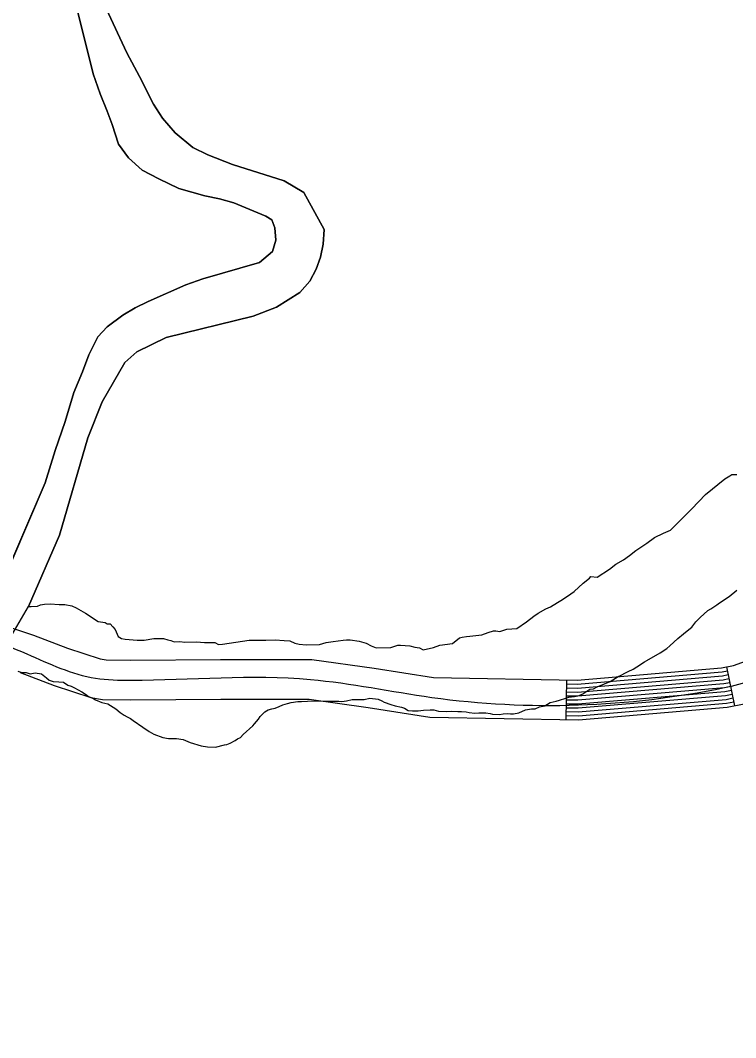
# Model space of a CAD drawing. Extents: x 3192986 to 3230865, y 867483 to 892886.
# Drawn here: x 3225687 to 3226228, y 874246 to 875015 of the extents above; entities that cross this region are included whole.
import ezdxf

# ---------------------------------------------------------------- set-up
doc = ezdxf.new("R2010")
doc.units = 0
for name, color, linetype in [('V-ROAD-CNTR', 7, 'Continuous'), ('V-SITE-VEGE', 7, 'Continuous'), ('V-TOPO-SHOR', 7, 'Continuous')]:
    doc.layers.add(name, color=color, linetype=linetype)

msp = doc.modelspace()

# ---------------------------------------------------------------- linework, layer by layer
at = {"layer": 'V-ROAD-CNTR'}
for p, q in [((3226221.44, 874526.21), (3226227.54, 874496.84)), ((3226100.26, 874516.32), (3226099.72, 874486.33))]:
    msp.add_line(p, q, dxfattribs=at)
for points in [[(3225663.57, 874561.2), (3225696.96, 874550.1), (3225722.61, 874540.29), (3225747.39, 874532.23), (3225751.86, 874531.53), (3225770.69, 874531.15)], [(3225770.69, 874531.15), (3225838.55, 874531.7), (3225907.61, 874531.69), (3225954.73, 874525.26), (3225999.63, 874518.13), (3226108.42, 874516.18), (3226217.63, 874525.42), (3226226.69, 874527.3), (3226235.77, 874530.47)], [(3225686.87, 874521.85), (3225712.6, 874512), (3225740.39, 874502.95), (3225749.23, 874501.58), (3225770.5, 874501.15)], [(3226100.15, 874510.32), (3226108.62, 874510.17), (3226218.5, 874519.47), (3226222.66, 874520.34)], [(3226100.21, 874513.32), (3226108.52, 874513.17), (3226218.07, 874522.45), (3226222.06, 874523.28)], [(3226099.99, 874501.32), (3226108.92, 874501.16), (3226219.8, 874510.55), (3226224.49, 874511.53)], [(3226100.05, 874504.32), (3226108.82, 874504.17), (3226219.37, 874513.53), (3226223.88, 874514.46)], [(3226100.1, 874507.32), (3226108.72, 874507.17), (3226218.93, 874516.5), (3226223.27, 874517.4)], [(3226099.88, 874495.33), (3226109.12, 874495.16), (3226220.66, 874504.6), (3226225.71, 874505.65)], [(3226099.94, 874498.32), (3226109.02, 874498.16), (3226220.23, 874507.58), (3226225.1, 874508.59)], [(3225770.5, 874501.15), (3225838.67, 874501.7), (3225905.57, 874501.69), (3225950.34, 874495.58), (3225996.99, 874488.17), (3226109.42, 874486.15), (3226221.96, 874495.68), (3226234.72, 874498.33)], [(3226099.78, 874489.33), (3226109.32, 874489.16), (3226221.53, 874498.66), (3226226.93, 874499.78)], [(3226099.83, 874492.33), (3226109.22, 874492.16), (3226221.1, 874501.63), (3226226.32, 874502.71)]]:
    msp.add_lwpolyline(points, dxfattribs=at)
msp.add_spline([(3224951.99, 873264.97), (3224977.5, 873311.13), (3225010.07, 873358.37), (3225021.93, 873381.62), (3225028.79, 873407.19), (3225031.83, 873448.45), (3225027.82, 873496.39), (3224997.55, 873622.54), (3224978.24, 873749.79), (3224982.86, 873794.49), (3225005.6, 873934.04), (3225049.55, 874077.58), (3225069.66, 874131.16), (3225095.25, 874176.35), (3225122.69, 874208.59), (3225275.03, 874361.94), (3225308.9, 874403.17), (3225346.09, 874437.18), (3225384.17, 874467.76), (3225497.29, 874538.18), (3225537.44, 874551.21), (3225579.84, 874556.84), (3225625.82, 874556.36), (3225691.92, 874535.98), (3225743.89, 874517.59), (3225770.6, 874516.15), (3225906.59, 874516.69), (3225998.31, 874503.15), (3226219.8, 874510.55), (3226241.34, 874516.53), (3226259.81, 874527.94), (3226277.05, 874550.12), (3226289.24, 874579.75), (3226309.56, 874628.98), (3226341.31, 874678.46), (3226355.89, 874696.84), (3226376.21, 874712.86), (3226453.36, 874754.96), (3226528.25, 874807.73), (3226565.85, 874833.53), (3226645.65, 874882.43), (3226752.69, 874977.44), (3226814.5, 875079.14), (3226844.49, 875174.36), (3226866.53, 875225.49), (3226902.03, 875370.52), (3226923.34, 875425.87), (3226954.66, 875471.81), (3226990.6, 875504.04), (3227038.6, 875523.1), (3227074.04, 875524.54), (3227117.72, 875526.74), (3227254.98, 875510.99), (3227296.82, 875520.29), (3227417.3, 875564.02), (3227493.71, 875605.2), (3227529.6, 875636.68), (3227566.04, 875664.14), (3227647.02, 875692.32), (3227773.84, 875716.16), (3227904.08, 875727.69), (3228036.8, 875728.62), (3228120.81, 875742.17), (3228203.51, 875762.73), (3228283.19, 875795.95), (3228320.94, 875824), (3228354.66, 875862.98), (3228417.13, 875960.21), (3228450.43, 876000.8), (3228486.69, 876029.93), (3228556.62, 876061.86)], degree=3, dxfattribs=at)
at = {"layer": 'V-SITE-VEGE'}
for p, q in [((3225742.22, 874974.76), (3225723.93, 875047.76)), ((3225752.06, 875024.26), (3225767.58, 874990.6)), ((3225767.58, 874990.6), (3225777.09, 874972.65)), ((3225747.45, 874959.66), (3225742.22, 874974.76)), ((3225777.09, 874972.65), (3225787.73, 874951.71)), ((3225752.71, 874946.53), (3225747.45, 874959.66)), ((3225787.73, 874951.71), (3225794.63, 874941.31)), ((3225756.46, 874936.39), (3225752.71, 874946.53)), ((3225761.3, 874921.68), (3225756.46, 874936.39)), ((3225794.63, 874941.31), (3225804.08, 874930.07)), ((3225804.08, 874930.07), (3225817.48, 874919.15)), ((3225768.79, 874911.27), (3225761.3, 874921.68)), ((3225817.48, 874919.15), (3225828.82, 874913.6)), ((3225779.26, 874901.79), (3225768.79, 874911.27)), ((3225828.82, 874913.6), (3225847.62, 874906.12)), ((3225847.62, 874906.12), (3225886.65, 874893.7)), ((3225791.77, 874895.42), (3225779.26, 874901.79)), ((3225807.02, 874888.01), (3225791.77, 874895.42)), ((3225826.65, 874882.49), (3225807.02, 874888.01)), ((3225886.65, 874893.7), (3225901.48, 874884.92)), ((3225837.65, 874880.3), (3225826.65, 874882.49)), ((3225848.64, 874877.13), (3225837.65, 874880.3)), ((3225901.48, 874884.92), (3225916.91, 874856.98)), ((3225872.72, 874866.98), (3225848.64, 874877.13)), ((3225877.4, 874864.32), (3225872.72, 874866.98)), ((3225879.65, 874858.15), (3225877.4, 874864.32)), ((3225880.45, 874848.86), (3225879.65, 874858.15)), ((3225916.91, 874856.98), (3225916.1, 874845.95)), ((3225877.72, 874840.43), (3225880.45, 874848.86)), ((3225916.1, 874845.95), (3225914.13, 874836.12)), ((3225868.08, 874831.94), (3225877.72, 874840.43)), ((3225914.13, 874836.12), (3225910.99, 874827.1)), ((3225825.2, 874819.76), (3225868.08, 874831.94)), ((3225910.99, 874827.1), (3225906.07, 874817.92)), ((3225812.29, 874815.28), (3225825.2, 874819.76)), ((3225783.81, 874802.62), (3225812.29, 874815.28)), ((3225906.07, 874817.92), (3225898.4, 874809.39)), ((3225898.4, 874809.39), (3225880.81, 874798.29)), ((3225764.66, 874792.34), (3225773.85, 874797.88)), ((3225773.85, 874797.88), (3225783.81, 874802.62)), ((3225880.81, 874798.29), (3225863.31, 874791.53)), ((3225752.64, 874783.5), (3225764.66, 874792.34)), ((3225863.31, 874791.53), (3225797.26, 874775.27)), ((3225745.58, 874775.94), (3225752.64, 874783.5)), ((3225738.8, 874762.26), (3225745.58, 874775.94)), ((3225797.26, 874775.27), (3225775.14, 874764.46)), ((3225775.14, 874764.46), (3225766.1, 874756.35)), ((3225734, 874749.33), (3225738.8, 874762.26)), ((3225727.38, 874733.67), (3225734, 874749.33)), ((3225766.1, 874756.35), (3225748.93, 874726.69)), ((3225720.83, 874711.89), (3225727.38, 874733.67)), ((3225748.93, 874726.69), (3225738.13, 874699.47)), ((3225713.28, 874689.74), (3225720.83, 874711.89)), ((3225738.13, 874699.47), (3225716.54, 874625.69)), ((3225705.7, 874665.41), (3225713.28, 874689.74)), ((3225668.45, 874578.72), (3225705.7, 874665.41)), ((3226205.58, 874656.53), (3226220.21, 874668.46)), ((3226220.21, 874668.46), (3226223.89, 874670.65)), ((3226223.89, 874670.65), (3226225.46, 874671.74)), ((3226225.46, 874671.74), (3226229.17, 874671.81)), ((3226195.17, 874645.73), (3226205.58, 874656.53)), ((3226179.02, 874629.52), (3226195.17, 874645.73)), ((3226166.92, 874624), (3226173.76, 874627.3)), ((3226173.76, 874627.3), (3226179.02, 874629.52)), ((3225716.54, 874625.69), (3225693.17, 874571.88)), ((3226152.78, 874614.19), (3226161.17, 874619.65)), ((3226161.17, 874619.65), (3226166.92, 874624)), ((3226148.08, 874610.39), (3226152.78, 874614.19)), ((3226132.88, 874600.04), (3226137.59, 874603.84)), ((3226137.59, 874603.84), (3226143.36, 874607.13)), ((3226143.36, 874607.13), (3226148.08, 874610.39)), ((3226123.45, 874594.03), (3226132.88, 874600.04)), ((3226106.14, 874583.11), (3226112.92, 874589.6)), ((3226112.92, 874589.6), (3226117.62, 874593.4)), ((3226117.62, 874593.4), (3226118.67, 874594.48)), ((3226118.67, 874594.48), (3226123.45, 874594.03)), ((3226097.24, 874577.11), (3226103.52, 874581.47)), ((3226103.52, 874581.47), (3226106.14, 874583.11)), ((3226223.41, 874579.52), (3226229.33, 874584.26)), ((3225700.06, 874572), (3225702.16, 874573.1)), ((3225702.16, 874573.1), (3225705.33, 874573.69)), ((3225705.33, 874573.69), (3225709.58, 874573.77)), ((3225709.58, 874573.77), (3225716.48, 874573.36)), ((3225716.48, 874573.36), (3225720.72, 874573.44)), ((3225720.72, 874573.44), (3225726.04, 874572.47)), ((3225726.04, 874572.47), (3225729.25, 874570.94)), ((3226088.32, 874571.64), (3226093.56, 874574.93)), ((3226093.56, 874574.93), (3226097.24, 874577.11)), ((3226209.62, 874570.08), (3226214.05, 874573.15)), ((3226214.05, 874573.15), (3226216.02, 874574.57)), ((3226216.02, 874574.57), (3226223.41, 874579.52)), ((3225693.17, 874571.88), (3225695.29, 874571.91)), ((3225695.29, 874571.91), (3225700.06, 874572)), ((3225729.25, 874570.94), (3225736.22, 874566.82)), ((3225736.22, 874566.82), (3225745.88, 874560.64)), ((3226069.96, 874560.17), (3226075.72, 874564.52)), ((3226075.72, 874564.52), (3226078.86, 874566.7)), ((3226078.86, 874566.7), (3226084.64, 874569.99)), ((3226084.64, 874569.99), (3226088.32, 874571.64)), ((3226201.48, 874563.45), (3226207.41, 874568.91)), ((3226207.41, 874568.91), (3226209.62, 874570.08)), ((3225745.88, 874560.64), (3225751.21, 874559.67)), ((3225751.21, 874559.67), (3225752.81, 874558.64)), ((3225752.81, 874558.64), (3225754.93, 874558.68)), ((3225754.93, 874558.68), (3225757.1, 874556.6)), ((3226062.63, 874555.27), (3226069.96, 874560.17)), ((3226195.26, 874556.28), (3226198.26, 874560.35)), ((3226198.26, 874560.35), (3226201.48, 874563.45)), ((3225757.1, 874556.6), (3225758.72, 874554.5)), ((3225758.72, 874554.5), (3225760.94, 874549.24)), ((3225760.94, 874549.24), (3225763.62, 874547.7)), ((3226021.38, 874548.68), (3226024.55, 874549.27)), ((3226024.55, 874549.27), (3226027.2, 874549.32)), ((3226027.2, 874549.32), (3226036.19, 874550.54)), ((3226036.19, 874550.54), (3226040.94, 874552.22)), ((3226040.94, 874552.22), (3226045.16, 874553.36)), ((3226045.16, 874553.36), (3226046.75, 874553.39)), ((3226046.75, 874553.39), (3226049.94, 874552.91)), ((3226049.94, 874552.91), (3226055.21, 874554.6)), ((3226055.21, 874554.6), (3226062.63, 874555.27)), ((3226184.65, 874547.75), (3226188.85, 874551.07)), ((3226188.85, 874551.07), (3226192.8, 874554.39)), ((3226192.8, 874554.39), (3226195.26, 874556.28)), ((3225763.62, 874547.7), (3225766.28, 874547.22)), ((3225766.28, 874547.22), (3225775.32, 874546.32)), ((3225775.32, 874546.32), (3225780.62, 874546.42)), ((3225780.62, 874546.42), (3225788.02, 874547.61)), ((3225788.02, 874547.61), (3225795.44, 874547.75)), ((3225795.44, 874547.75), (3225798.65, 874546.75)), ((3225798.65, 874546.75), (3225800.77, 874546.25)), ((3225800.77, 874546.25), (3225803.45, 874545.24)), ((3225803.45, 874545.24), (3225807.69, 874545.32)), ((3225807.69, 874545.32), (3225811.41, 874544.86)), ((3225811.41, 874544.86), (3225820.42, 874545.02)), ((3225820.42, 874545.02), (3225826.26, 874544.6)), ((3225826.26, 874544.6), (3225834.22, 874544.74)), ((3225834.22, 874544.74), (3225836.9, 874543.2)), ((3225836.9, 874543.2), (3225840.08, 874543.26)), ((3225840.08, 874543.26), (3225860.18, 874546.28)), ((3225860.18, 874546.28), (3225872.91, 874546.5)), ((3225872.91, 874546.5), (3225879.8, 874546.63)), ((3225879.8, 874546.63), (3225886.7, 874546.23)), ((3225886.7, 874546.23), (3225890.95, 874545.78)), ((3225890.95, 874545.78), (3225894.69, 874544.25)), ((3225894.69, 874544.25), (3225897.89, 874543.25)), ((3225897.89, 874543.25), (3225903.2, 874542.82)), ((3225903.2, 874542.82), (3225913.28, 874543)), ((3225913.28, 874543), (3225918.55, 874544.69)), ((3225918.55, 874544.69), (3225923.84, 874545.31)), ((3225923.84, 874545.31), (3225931.25, 874546.51)), ((3225931.25, 874546.51), (3225933.9, 874546.56)), ((3225933.9, 874546.56), (3225936.55, 874546.6)), ((3225936.55, 874546.6), (3225943.46, 874545.67)), ((3225943.46, 874545.67), (3225948.79, 874544.18)), ((3225948.79, 874544.18), (3225952.54, 874542.12)), ((3225952.54, 874542.12), (3225956.29, 874540.6)), ((3225967.42, 874540.8), (3225972.69, 874542.49)), ((3225972.69, 874542.49), (3225974.81, 874542.53)), ((3225974.81, 874542.53), (3225981.71, 874542.12)), ((3225981.71, 874542.12), (3225985.45, 874541.13)), ((3225999.77, 874540.86), (3226004.52, 874542.54)), ((3226004.52, 874542.54), (3226014.04, 874543.77)), ((3226014.04, 874543.77), (3226019.27, 874548.11)), ((3226019.27, 874548.11), (3226021.38, 874548.68)), ((3226176.25, 874540.15), (3226178.47, 874542.04)), ((3226178.47, 874542.04), (3226184.65, 874547.75)), ((3225956.29, 874540.6), (3225967.42, 874540.8)), ((3225985.45, 874541.13), (3225989.17, 874540.67)), ((3225989.17, 874540.67), (3225991.85, 874539.13)), ((3225991.85, 874539.13), (3225999.77, 874540.86)), ((3226161.25, 874530.97), (3226171.33, 874536.85)), ((3226171.33, 874536.85), (3226176.25, 874540.15)), ((3226150.68, 874524.38), (3226153.63, 874526.27)), ((3226153.63, 874526.27), (3226159.29, 874530.04)), ((3226159.29, 874530.04), (3226161.25, 874530.97)), ((3225685.15, 874522.92), (3225688.05, 874521.89)), ((3225688.05, 874521.89), (3225691.44, 874521.82)), ((3225691.44, 874521.82), (3225694.34, 874521.04)), ((3225694.34, 874521.04), (3225698.24, 874521.69)), ((3225698.24, 874521.69), (3225703.08, 874520.86)), ((3225703.08, 874520.86), (3225706.67, 874517.88)), ((3226133.5, 874515.01), (3226139.4, 874519.02)), ((3226139.4, 874519.02), (3226141.61, 874519.95)), ((3226141.61, 874519.95), (3226145.04, 874521.58)), ((3226145.04, 874521.58), (3226147, 874522.76)), ((3226147, 874522.76), (3226150.68, 874524.38)), ((3225706.67, 874517.88), (3225708.81, 874516.14)), ((3225708.81, 874516.14), (3225711.95, 874515.1)), ((3225711.95, 874515.1), (3225716.07, 874514.78)), ((3225716.07, 874514.78), (3225719.71, 874514.71)), ((3225719.71, 874514.71), (3225722.83, 874512.46)), ((3225722.83, 874512.46), (3225725.48, 874511.68)), ((3225725.48, 874511.68), (3225727.89, 874510.42)), ((3226120.76, 874509.68), (3226123.46, 874511.08)), ((3226123.46, 874511.08), (3226129.09, 874513.4)), ((3226129.09, 874513.4), (3226133.5, 874515.01)), ((3225727.89, 874510.42), (3225733.41, 874507.39)), ((3225733.41, 874507.39), (3225736.29, 874505.64)), ((3225736.29, 874505.64), (3225738.68, 874503.89)), ((3225738.68, 874503.89), (3225741.81, 874502.61)), ((3226099.74, 874502.57), (3226102.18, 874503.25)), ((3226102.18, 874503.25), (3226106.33, 874503.89)), ((3226106.33, 874503.89), (3226109.98, 874504.55)), ((3226109.98, 874504.55), (3226112.67, 874505.71)), ((3226112.67, 874505.71), (3226118.09, 874509.25)), ((3226118.09, 874509.25), (3226120.76, 874509.68)), ((3225741.81, 874502.61), (3225743.97, 874501.36)), ((3225743.97, 874501.36), (3225748.55, 874499.32)), ((3225748.55, 874499.32), (3225753.14, 874498.26)), ((3225753.14, 874498.26), (3225759.14, 874494.5)), ((3225879.83, 874495.02), (3225882.77, 874496.18)), ((3225882.77, 874496.18), (3225885.71, 874497.58)), ((3225885.71, 874497.58), (3225889.13, 874498.48)), ((3225889.13, 874498.48), (3225892.06, 874499.15)), ((3225892.06, 874499.15), (3225896.93, 874500.03)), ((3225896.93, 874500.03), (3225899.84, 874499.97)), ((3225899.84, 874499.97), (3225904.22, 874500.37)), ((3225904.22, 874500.37), (3225911.02, 874500.48)), ((3225911.02, 874500.48), (3225920.25, 874500.29)), ((3225920.25, 874500.29), (3225928.02, 874500.14)), ((3225928.02, 874500.14), (3225930.2, 874500.1)), ((3225930.2, 874500.1), (3225933.85, 874500.51)), ((3225933.85, 874500.51), (3225938, 874501.4)), ((3225938, 874501.4), (3225943.1, 874501.54)), ((3225943.1, 874501.54), (3225947.22, 874501.46)), ((3225947.22, 874501.46), (3225951.61, 874502.59)), ((3225951.61, 874502.59), (3225957.91, 874501.73)), ((3225957.91, 874501.73), (3225960.56, 874500.47)), ((3225960.56, 874500.47), (3225962.24, 874499.46)), ((3225962.24, 874499.46), (3225967.3, 874497.66)), ((3225967.3, 874497.66), (3225970.68, 874496.62)), ((3225970.68, 874496.62), (3225975.52, 874495.8)), ((3225975.52, 874495.8), (3225977.69, 874495.03)), ((3226076.51, 874494.53), (3226079.94, 874495.92)), ((3226079.94, 874495.92), (3226083.84, 874496.81)), ((3226083.84, 874496.81), (3226088.02, 874499.16)), ((3226088.02, 874499.16), (3226092.41, 874500.28)), ((3226092.41, 874500.28), (3226095.1, 874500.96)), ((3226095.1, 874500.96), (3226099.74, 874502.57)), ((3225759.14, 874494.5), (3225762.48, 874491.76)), ((3225762.48, 874491.76), (3225765.6, 874489.76)), ((3225765.6, 874489.76), (3225767.76, 874488.5)), ((3225767.76, 874488.5), (3225770.41, 874487.24)), ((3225867.28, 874486.53), (3225868.54, 874488.69)), ((3225868.54, 874488.69), (3225872.01, 874492.27)), ((3225872.01, 874492.27), (3225874.46, 874493.67)), ((3225874.46, 874493.67), (3225877.39, 874494.34)), ((3225877.39, 874494.34), (3225879.83, 874495.02)), ((3225977.69, 874495.03), (3225980.57, 874493.27)), ((3225980.57, 874493.27), (3225983.72, 874492.97)), ((3225983.72, 874492.97), (3225988.09, 874492.88)), ((3225988.09, 874492.88), (3225991.99, 874493.53)), ((3225991.99, 874493.53), (3225997.09, 874493.67)), ((3225997.09, 874493.67), (3226000, 874493.61)), ((3226000, 874493.61), (3226003.39, 874492.58)), ((3226003.39, 874492.58), (3226009.45, 874492.46)), ((3226009.45, 874492.46), (3226013.58, 874492.62)), ((3226013.58, 874492.62), (3226018.19, 874492.53)), ((3226018.19, 874492.53), (3226020.87, 874492.47)), ((3226020.87, 874492.47), (3226024.5, 874492.16)), ((3226024.5, 874492.16), (3226026.68, 874491.63)), ((3226026.68, 874491.63), (3226031.04, 874491.3)), ((3226031.04, 874491.3), (3226033.96, 874491.48)), ((3226033.96, 874491.48), (3226036.87, 874491.43)), ((3226036.87, 874491.43), (3226039.3, 874491.38)), ((3226039.3, 874491.38), (3226042.45, 874490.83)), ((3226042.45, 874490.83), (3226044.38, 874490.31)), ((3226044.38, 874490.31), (3226049.71, 874490.2)), ((3226049.71, 874490.2), (3226052.4, 874490.64)), ((3226052.4, 874490.64), (3226055.8, 874491.05)), ((3226055.8, 874491.05), (3226057.99, 874490.77)), ((3226057.99, 874490.77), (3226060.17, 874490.72)), ((3226060.17, 874490.72), (3226064.31, 874491.37)), ((3226064.31, 874491.37), (3226069.21, 874493.7)), ((3226069.21, 874493.7), (3226073.84, 874494.58)), ((3226073.84, 874494.58), (3226076.51, 874494.53)), ((3225770.41, 874487.24), (3225772.32, 874485.74)), ((3225772.32, 874485.74), (3225779.74, 874480.49)), ((3225779.74, 874480.49), (3225784.54, 874477.24)), ((3225855.64, 874475.11), (3225863.05, 874481.52)), ((3225863.05, 874481.52), (3225864.3, 874483.19)), ((3225864.3, 874483.19), (3225867.28, 874486.53)), ((3225784.54, 874477.24), (3225787.9, 874475.23)), ((3225787.9, 874475.23), (3225794.89, 874472.67)), ((3225794.89, 874472.67), (3225799, 874472.1)), ((3225799, 874472.1), (3225805.07, 874471.98)), ((3225851.45, 874471.79), (3225853.65, 874472.72)), ((3225853.65, 874472.72), (3225855.64, 874475.11)), ((3225805.07, 874471.98), (3225810.16, 874471.39)), ((3225810.16, 874471.39), (3225815.46, 874469.1)), ((3225815.46, 874469.1), (3225823.91, 874466.51)), ((3225823.91, 874466.51), (3225828.74, 874465.68)), ((3225828.74, 874465.68), (3225834.57, 874465.57)), ((3225834.57, 874465.57), (3225841.4, 874467.13)), ((3225841.4, 874467.13), (3225843.35, 874467.58)), ((3225843.35, 874467.58), (3225845.8, 874468.5)), ((3225845.8, 874468.5), (3225849.48, 874470.61)), ((3225849.48, 874470.61), (3225851.45, 874471.79))]:
    msp.add_line(p, q, dxfattribs=at)
at = {"layer": 'V-TOPO-SHOR'}
for points in [[(3225723.93, 875047.76), (3225742.22, 874974.76), (3225747.45, 874959.66), (3225752.71, 874946.53), (3225756.46, 874936.39), (3225761.3, 874921.68), (3225768.79, 874911.27), (3225779.26, 874901.79), (3225791.77, 874895.42), (3225807.02, 874888.01), (3225826.65, 874882.5), (3225837.65, 874880.3), (3225848.64, 874877.13), (3225872.72, 874866.98), (3225877.4, 874864.32), (3225879.65, 874858.15), (3225880.45, 874848.86), (3225877.72, 874840.43), (3225868.08, 874831.94), (3225825.2, 874819.76), (3225812.29, 874815.28), (3225783.81, 874802.62), (3225773.85, 874797.88), (3225764.66, 874792.34), (3225752.64, 874783.5), (3225745.58, 874775.94), (3225738.8, 874762.26), (3225734, 874749.33), (3225727.38, 874733.67), (3225720.83, 874711.89), (3225713.28, 874689.74), (3225705.7, 874665.41), (3225668.45, 874578.72)], [(3225675.4, 874541.63), (3225693.17, 874571.88), (3225716.54, 874625.69), (3225738.13, 874699.47), (3225748.93, 874726.69), (3225766.1, 874756.35), (3225775.14, 874764.46), (3225797.26, 874775.27), (3225863.31, 874791.53), (3225880.81, 874798.29), (3225898.4, 874809.39), (3225906.07, 874817.92), (3225910.99, 874827.1), (3225914.13, 874836.12), (3225916.1, 874845.95), (3225916.91, 874856.98), (3225901.48, 874884.92), (3225886.65, 874893.7), (3225847.62, 874906.12), (3225828.82, 874913.6), (3225817.48, 874919.15), (3225804.08, 874930.07), (3225794.63, 874941.31), (3225787.73, 874951.71), (3225777.09, 874972.65), (3225767.58, 874990.6), (3225752.06, 875024.26)]]:
    msp.add_lwpolyline(points, dxfattribs=at)

doc.saveas('drawing.dxf')
